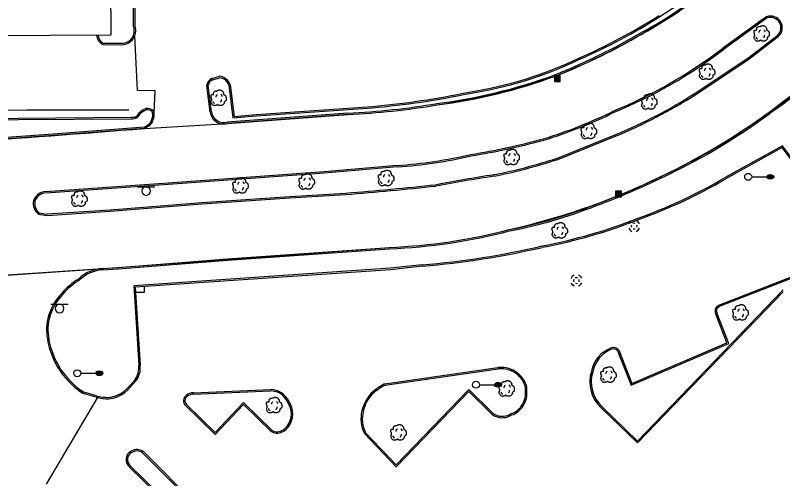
# Model space of a CAD drawing. Extents: x 2145380 to 2157287, y 139568 to 149130.
# Drawn here: x 2151138.3 to 2151469.5, y 143800.5 to 144000.4 of the extents above; entities that cross this region are included whole.
import ezdxf

# ---------------------------------------------------------------- set-up
doc = ezdxf.new("R2010")
doc.units = 0
for name, color, linetype in [('PR_PREVIOUSLY CONSTRUCTED', 7, 'Continuous'), ('TOPO_Asphalt', 7, 'Continuous'), ('TOPO_Building', 7, 'Continuous'), ('TOPO_Curb Back', 7, 'Continuous'), ('TOPO_DRAIN_Inlet Grate', 7, 'Continuous'), ('TOPO_DRAIN_Manhole', 7, 'Continuous'), ('TOPO_Light Pole', 7, 'Continuous'), ('TOPO_Misc', 7, 'Continuous'), ('TOPO_Sign', 7, 'Continuous'), ('TOPO_Tree', 7, 'Continuous'), ('TOPO_Wall Freestanding', 7, 'Continuous')]:
    doc.layers.add(name, color=color, linetype=linetype)

# ---------------------------------------------------------------- blocks, each defined once
blk = doc.blocks.new('CB')
at = {"layer": 'TOPO_Misc'}
for p, q in [((-3.08, 2.99), (3.24, 2.99)), ((-3.08, 2.68), (3.24, 2.68)), ((-3.08, 2.36), (3.24, 2.36)), ((-3.08, 2.05), (3.24, 2.05)), ((-3.08, 1.73), (3.24, 1.73)), ((-3.08, 1.4), (3.24, 1.4)), ((-3.08, 1.1), (3.24, 1.1)), ((-3.08, 0.77), (3.24, 0.77)), ((-3.08, 0.46), (3.24, 0.46)), ((-3.08, 0.14), (3.24, 0.14)), ((-3.08, -0.17), (3.24, -0.17)), ((-3.08, -0.48), (3.24, -0.48)), ((-3.08, -0.8), (3.24, -0.8)), ((-3.08, -1.11), (3.26, -1.11)), ((-3.08, -1.43), (3.26, -1.43)), ((-3.08, -1.75), (3.26, -1.75)), ((-3.08, -2.07), (3.26, -2.07)), ((-3.08, -2.39), (3.26, -2.39)), ((-3.08, -2.7), (3.26, -2.7)), ((-3.08, -3.02), (3.26, -3.02))]:
    blk.add_line(p, q, dxfattribs=at)
blk.add_lwpolyline([(3.26, -3.29), (3.24, 3.05), (-3.09, 3.04), (-3.08, -3.3), (3.26, -3.29)], dxfattribs=at)
blk = doc.blocks.new('LP')
at = {"layer": 'TOPO_Light Pole'}
blk.add_line((3.81, 0), (20.32, 0), dxfattribs=at)
for points in [[(20.32, 0), (27.94, 0)], [(20.32, 0), (23.5, 0)], [(20.83, 1.27), (27.43, 1.27)], [(20.83, 1.27), (23.5, 1.27)], [(23.71, 1.27), (27.43, 1.27)], [(23.71, 0), (27.94, 0)], [(20.83, -1.27), (27.43, -1.27)], [(20.83, -1.27), (23.5, -1.27)], [(23.71, -1.27), (27.43, -1.27)]]:
    blk.add_lwpolyline(points, dxfattribs=at)
blk.add_circle((0, 0), 3.81, dxfattribs=at)
blk.add_ellipse((24.13, 0), major_axis=(3.81, 0), ratio=0.666667, dxfattribs=at)
blk = doc.blocks.new('MHEXST')
at = {"layer": 'TOPO_DRAIN_Manhole'}
for centre, radius, start, end in [((-0.1, 0.3), 12.7, 112.9748, 158.2636), ((-0.1, 0.1), 6.35, 157.9722, 204.161), ((-0.1, 0.1), 6.35, 66.1941, 113.691), ((-0.1, 0.3), 12.7, 22.0744, 68.6991), ((-0.1, 0.1), 6.35, 336.8023, 21.4046), ((-0.1, 0.3), 12.7, 202.6921, 248.1938), ((-0.1, 0.1), 6.35, 248.5791, 293.1995), ((-0.1, 0.3), 12.7, 291.7963, 337.3032)]:
    blk.add_arc(centre, radius, start, end, dxfattribs=at)
blk = doc.blocks.new('TREE')
at = {"layer": 'TOPO_Tree'}
for points in [[(-14.1, -0.4), (-14.2, 0.5), (-14.4, 1.4), (-14.6, 2.3), (-14.8, 3.2), (-15.5, 4), (-15.7, 4.9), (-15.8, 5.6), (-15.7, 6.3), (-15.7, 7), (-15.6, 7.9), (-15.7, 8.8), (-15.1, 9.7), (-14.6, 10.4), (-13.8, 10.5), (-13, 10.7), (-12.2, 11), (-11.1, 10), (-10.4, 10.7), (-9.4, 11.7), (-10.3, 13.3), (-9.8, 14.4), (-9.6, 15.1), (-9.3, 15.9), (-8.8, 16.5), (-8.2, 17.3), (-7.5, 17.7), (-6.7, 18.1), (-6.1, 18.4), (-5.6, 18.6), (-5.1, 18.7), (-4.5, 18.7), (-4, 18.5), (-3.5, 18.1)], [(-3.5, 17.6), (-3.1, 18.3), (-2.6, 18.8), (-1.9, 19.2), (-1, 19.7), (-0.2, 20), (0.7, 20.2), (1.6, 20.5), (2.5, 20.8), (3.4, 20.8), (4.1, 20.7), (4.8, 20.5), (5.5, 20.2), (6.4, 19.9), (7.3, 19.7), (8.2, 19.2), (9.4, 18.4), (10, 17.2), (10.8, 16), (11.2, 15.3), (11.6, 14.6), (11.9, 13.9), (12.2, 13.1), (11.4, 12), (11.9, 11.2), (12, 11), (12.2, 10.9), (12.4, 10.7), (12.9, 10.4), (13.5, 10), (14, 9.7), (14.7, 9.2), (15.4, 8.7), (16.1, 8.1), (16.7, 7.5), (16.9, 6.7), (17.1, 6), (17.6, 4.4), (17.7, 2.8), (17.7, 1.2), (17.7, -0.2), (17.8, -2.2), (16.6, -3), (15.5, -3.8), (14.3, -4.6), (13.2, -5.3)], [(13.2, -5.3), (13.3, -5.8), (13.4, -6.3), (13.4, -6.7), (13.8, -8.5), (12.2, -10), (10.8, -11.5), (10, -12.3), (9.1, -12.8), (8.2, -13.1), (6, -13.8), (3.3, -13.6), (1.3, -13.1), (0.5, -12.9), (-0.1, -11.4), (-0.8, -11.5), (-2, -11.6), (-3.3, -12.8), (-4.5, -13.1), (-6.1, -13.5), (-7.8, -14), (-9.3, -13.6), (-11.4, -13.1), (-12.8, -11.4), (-14.1, -9.4), (-15.3, -7.3), (-15.6, -5.1), (-15.1, -3), (-14.9, -1.9), (-13.9, -0.8), (-13.5, 0.1)], [(-4.2, 5.1), (-4.5, 6.1), (-4.3, 7.2), (-3.8, 8.2), (-3.3, 9.3), (-2.7, 10.3), (-1.6, 11)], [(5.9, 11.2), (6.5, 10.7), (7, 10.2), (7.4, 9.5), (7.9, 8.6), (8.3, 7.6), (8.5, 6.6)], [(-11.4, -4.5), (-11.5, -5.4), (-11, -6.3), (-10.1, -7.2), (-9.3, -8), (-8.5, -8.3), (-7.7, -8.1)], [(4.8, -6.3), (5.7, -5.7), (6.3, -4.9), (6.8, -3.9), (7.4, -2.8), (7.6, -1.7), (7.5, -0.6)]]:
    blk.add_open_spline(points, degree=3, dxfattribs=at)

msp = doc.modelspace()

# ---------------------------------------------------------------- linework, layer by layer
at = {"layer": 'PR_PREVIOUSLY CONSTRUCTED'}
for p, q in [((2151460.25, 143998.25), (2151443.56, 143986.16)), ((2151462.54, 143999.82), (2151460.25, 143998.25)), ((2151454.83, 143981.52), (2151467.71, 143991.4)), ((2151431.98, 143966.27), (2151454.83, 143981.52)), ((2151229.87, 143953.79), (2151281.82, 143957.63)), ((2151194.07, 143951.64), (2151229.87, 143953.79)), ((2151372.47, 143938.26), (2151397.64, 143948.38)), ((2151303.17, 143935.64), (2151271.6, 143932.97)), ((2151271.6, 143932.97), (2151210.23, 143928.46)), ((2151210.23, 143928.46), (2151153.53, 143924.38)), ((2151153.53, 143924.38), (2151150.6, 143924.26)), ((2151256.74, 143921.64), (2151280.94, 143923.13)), ((2151179.2, 143915.9), (2151218.87, 143919.07)), ((2151218.87, 143919.07), (2151256.74, 143921.64)), ((2151152.03, 143914.11), (2151179.2, 143915.9)), ((2151174.26, 143890.99), (2151299.77, 143900.32)), ((2151116.82, 143887.18), (2151175.9, 143891.19))]:
    msp.add_line(p, q, dxfattribs=at)
for centre, radius, start, end in [((2151275.44, 144218.67), 262.63, 291.4318, 308.3128), ((2151464.26, 143995.08), 5.04, 313.2086, 109.9324), ((2151316.68, 144152.72), 209.38, 292.419, 307.2996), ((2151283.78, 144207.38), 306.95, 282.7368, 310.9658), ((2151274.28, 144261.65), 303.4, 278.7298, 288.6691), ((2151310.13, 144158.35), 227.47, 292.6241, 302.3895), ((2151266.16, 144285.55), 328.29, 272.7345, 279.4977), ((2151308.89, 144136.39), 197.72, 286.8711, 296.3127), ((2150657.5, 150598.95), 6668.94, 273.918164, 274.614895), ((2151289.12, 144227.53), 290.77, 279.0639, 285.3885), ((2151289.63, 144134.63), 199.45, 273.8922, 283.1265), ((2151292.82, 144185.51), 259.76, 281.5523, 287.8551), ((2151485.44, 143028.82), 913.08, 98.8579, 100.44987), ((2151170.66, 145318.84), 1400.05, 274.51768, 276.11637), ((2151151.72, 143918.47), 5.9, 100.995, 160.6351), ((2151151.91, 143919.24), 5.87, 168.4122, 231.6784), ((2151157.51, 143966.92), 53.1, 259.9707, 264.0796), ((2151290.21, 144142.78), 242.65, 272.2584, 284.6209)]:
    msp.add_arc(centre, radius, start, end, dxfattribs=at)
at = {"layer": 'TOPO_Asphalt'}
for p, q in [((2151090.19, 143885.41), (2151174.26, 143890.99)), ((2151173.89, 143835.78), (2151151.59, 143798.21))]:
    msp.add_line(p, q, dxfattribs=at)
msp.add_lwpolyline([(2151198.16, 143958.17), (2151198.65, 143967.89), (2151190.96, 143968.02), (2151189.81, 143991.55)], dxfattribs=at)
at = {"layer": 'TOPO_Building'}
msp.add_lwpolyline([(2151028.03, 144261.25), (2151026.8, 144597.19), (2151106.67, 144597.48), (2151107.88, 144265.9), (2151162.47, 144211.25), (2151162.67, 144172.14), (2151163.88, 144172.12), (2151164.17, 144162.02), (2151178.31, 144162.06), (2151179.52, 143991.89), (2151022.38, 143991.01), (2151021.93, 144001.27), (2151000.15, 144000.6), (2150999.79, 144018.8), (2151022.41, 144019.1), (2151020.96, 144161.16), (2151064.57, 144161.48), (2151063.81, 144206.86), (2151028.03, 144261.26)], dxfattribs=at)
at = {"layer": 'TOPO_Curb Back'}
for p, q in [((2151416.5, 143999.91), (2151424.17, 144005.02)), ((2151460.25, 143998.25), (2151443.56, 143986.16)), ((2151462.54, 143999.82), (2151460.25, 143998.25)), ((2151462.81, 143999.28), (2151460.6, 143997.76)), ((2151460.6, 143997.76), (2151443.92, 143985.68)), ((2151454.48, 143982.01), (2151467.32, 143991.86)), ((2151454.83, 143981.52), (2151467.71, 143991.4)), ((2151431.66, 143966.77), (2151454.48, 143982.01)), ((2151431.98, 143966.27), (2151454.83, 143981.52)), ((2151223.14, 143973.16), (2151226.43, 143974.11)), ((2151223.34, 143972.6), (2151226.48, 143973.51)), ((2151222.33, 143958.71), (2151220.92, 143970.35)), ((2151222.92, 143958.79), (2151221.53, 143970.33)), ((2151230.41, 143970.26), (2151232.18, 143956.13)), ((2151231, 143970.38), (2151232.71, 143956.78)), ((2151281.79, 143958.23), (2151229.77, 143954.38)), ((2151242.29, 143957.63), (2151292.33, 143961.09)), ((2151242.33, 143957.04), (2151292.38, 143960.49)), ((2151281.82, 143957.63), (2151229.87, 143953.79)), ((2151232.18, 143956.13), (2151242.33, 143957.04)), ((2151232.71, 143956.78), (2151242.29, 143957.63)), ((2151372.26, 143938.82), (2151397.41, 143948.94)), ((2151372.47, 143938.26), (2151397.64, 143948.38)), ((2151303.17, 143935.64), (2151271.6, 143932.97)), ((2151303.21, 143935.04), (2151271.65, 143932.38)), ((2151271.6, 143932.97), (2151210.23, 143928.46)), ((2151271.65, 143932.38), (2151210.27, 143927.86)), ((2151210.23, 143928.46), (2151153.53, 143924.38)), ((2151210.27, 143927.86), (2151153.56, 143923.78)), ((2151153.53, 143924.38), (2151150.6, 143924.26)), ((2151153.56, 143923.78), (2151150.67, 143923.66)), ((2151218.83, 143919.67), (2151256.7, 143922.24)), ((2151256.7, 143922.24), (2151280.89, 143923.73)), ((2151256.74, 143921.64), (2151280.94, 143923.13)), ((2151179.16, 143916.49), (2151218.83, 143919.67)), ((2151179.2, 143915.9), (2151218.87, 143919.07)), ((2151218.87, 143919.07), (2151256.74, 143921.64)), ((2151152.03, 143914.11), (2151179.2, 143915.9)), ((2151152.05, 143914.71), (2151179.16, 143916.49)), ((2151441.95, 143875.42), (2151481.27, 143890.79)), ((2151442.23, 143874.88), (2151481.42, 143890.2)), ((2151469.62, 143882.02), (2151406.79, 143816.77)), ((2151469.62, 143881.16), (2151406.81, 143815.92)), ((2151441.08, 143874.84), (2151441.95, 143875.42)), ((2151446.21, 143858.81), (2151441.05, 143872.12)), ((2151441.46, 143874.37), (2151442.23, 143874.88)), ((2151445.44, 143859.14), (2151440.49, 143871.89)), ((2151404.11, 143840.83), (2151446.21, 143858.81)), ((2151404.44, 143841.63), (2151445.44, 143859.14)), ((2151398.35, 143855.57), (2151398.8, 143854.29)), ((2151398.88, 143855.86), (2151399.36, 143854.5)), ((2151398.8, 143854.29), (2151404.11, 143840.83)), ((2151399.36, 143854.5), (2151404.44, 143841.63)), ((2151300.75, 143841.88), (2151346.58, 143848.52)), ((2151300.84, 143841.29), (2151346.64, 143847.92)), ((2151215.19, 143837.57), (2151248.46, 143839.02)), ((2151297.65, 143841.38), (2151300.75, 143841.88)), ((2151297.84, 143840.8), (2151300.84, 143841.29)), ((2151334.08, 143838.93), (2151302.69, 143806.5)), ((2151344.05, 143829.02), (2151334.08, 143838.93)), ((2151215.18, 143836.97), (2151248.47, 143838.42)), ((2151334.09, 143838.08), (2151302.69, 143805.63)), ((2151343.63, 143828.59), (2151334.09, 143838.08)), ((2151224.54, 143820.44), (2151212.15, 143832.57)), ((2151236.82, 143833.33), (2151224.54, 143820.44)), ((2151236.83, 143832.47), (2151224.56, 143819.58)), ((2151249.08, 143821.33), (2151236.82, 143833.33)), ((2151248.72, 143820.85), (2151236.83, 143832.47)), ((2151224.56, 143819.58), (2151211.75, 143832.13)), ((2151406.81, 143815.92), (2151391.17, 143831.07)), ((2151406.79, 143816.77), (2151391.58, 143831.51)), ((2151302.69, 143805.63), (2151288.97, 143820.01)), ((2151302.69, 143806.5), (2151289.47, 143820.36))]:
    msp.add_line(p, q, dxfattribs=at)
for points in [[(2151189.36, 143995.61), (2151189.07, 144039.88), (2151188.75, 144111.46), (2151188.46, 144160.29), (2151188.56, 144164.63), (2151188.42, 144173.91), (2151188.42, 144174.37), (2151170.85, 144203.05), (2151166.32, 144211.46), (2151152.48, 144224.93)], [(2151189.96, 143995.71), (2151189.67, 144039.88), (2151189.35, 144111.47), (2151189.06, 144160.28), (2151189.16, 144164.63), (2151189.02, 144173.91), (2151189.02, 144174.54), (2151171.37, 144203.34), (2151166.8, 144211.83), (2151152.9, 144225.36)], [(2151176.24, 143988.41), (2151184.24, 143988.34)], [(2151176.09, 143987.81), (2151184.24, 143987.73)], [(2150998.08, 143958.28), (2151024.84, 143958.55), (2151046.45, 143958.93), (2151050.76, 143955.46), (2151079.16, 143955.69), (2151139.63, 143956.03), (2151188.16, 143956.42), (2151189.1, 143956.42)], [(2150998.09, 143957.68), (2151024.85, 143957.95), (2151046.24, 143958.32), (2151050.55, 143954.85), (2151079.17, 143955.09), (2151139.64, 143955.43), (2151188.16, 143955.82), (2151189.07, 143955.82)], [(2151194.02, 143952.24), (2151154.65, 143949.17), (2151118.52, 143946.6), (2151113.28, 143946.21)], [(2151194.07, 143951.64), (2151154.7, 143948.58), (2151118.56, 143946), (2151114.12, 143945.67)], [(2151481.87, 143927.5), (2151469.41, 143944.16), (2151444.32, 143930.28)], [(2151481.41, 143927.12), (2151469.25, 143943.38), (2151444.62, 143929.76)], [(2151175.9, 143891.19), (2151182.59, 143891.57), (2151189.96, 143892.25), (2151229.82, 143895.36), (2151299.77, 143900.32)], [(2151175.94, 143890.59), (2151182.64, 143890.98), (2151190.01, 143891.66), (2151229.86, 143894.77), (2151299.8, 143899.72)], [(2151313.94, 143892.82), (2151300.11, 143891.27)], [(2151314, 143892.23), (2151300.18, 143890.68)], [(2151300.12, 143891.27), (2151189.42, 143883.7), (2151191.57, 143849.46)], [(2151300.16, 143890.67), (2151190.05, 143883.14), (2151192.16, 143849.52)], [(2151189.81, 143843.06), (2151186.4, 143839.23), (2151185.11, 143838.14)], [(2151190.27, 143842.68), (2151186.82, 143838.79), (2151185.49, 143837.67)], [(2151173.2, 143835.63), (2151168.18, 143837.09)], [(2151173.36, 143836.21), (2151168.4, 143837.66)], [(2151216.29, 143788.56), (2151193.21, 143811.72)], [(2151216.72, 143788.98), (2151193.6, 143812.18)], [(2151188.03, 143805.98), (2151211.39, 143783.03)], [(2151187.61, 143805.55), (2151210.97, 143782.6)]]:
    msp.add_lwpolyline(points, dxfattribs=at)
for centre, radius, start, end in [((2151329.85, 144139.44), 166.25, 298.4358, 310.5231), ((2151329.85, 144139.44), 166.85, 298.4388, 310.52), ((2151283.8, 144207.51), 245.79, 293.4349, 302.5858), ((2151283.8, 144207.51), 246.39, 293.4375, 302.5871), ((2151464.26, 143995.08), 5.04, 313.2086, 109.9324), ((2151464.26, 143995.08), 4.44, 313.5819, 108.9785), ((2151184.15, 143993.84), 6.1, 270.8489, 17.9072), ((2151184.15, 143993.84), 5.5, 270.9213, 18.8463), ((2151178.29, 143992.19), 4.91, 184.2325, 243.3417), ((2151178.29, 143992.19), 4.31, 184.2325, 241.5451), ((2151259.58, 144251.13), 298.05, 291.9904, 300.0909), ((2151259.58, 144251.13), 298.65, 291.9886, 300.0892), ((2151316.68, 144152.72), 209.38, 292.419, 307.2996), ((2151316.68, 144152.72), 209.98, 292.4245, 307.2976), ((2151307.71, 144136.41), 171.16, 278.9147, 295.5581), ((2151307.71, 144136.41), 171.76, 278.9194, 295.5544), ((2151291.17, 144192.37), 231.84, 277.204, 290.1896), ((2151372.14, 144097.13), 165.87, 303.8735, 312.8859), ((2151372.14, 144097.13), 166.47, 303.8794, 312.8611), ((2151224.59, 143969.74), 3.72, 112.9061, 170.505), ((2151224.59, 143969.74), 3.12, 113.5271, 168.9859), ((2151225.95, 143968.86), 5.28, 16.8049, 84.7687), ((2151225.95, 143968.86), 4.68, 17.4069, 83.4209), ((2151291.17, 144192.37), 232.44, 277.207, 290.1919), ((2151257.05, 144342.8), 383.34, 275.2804, 281.6152), ((2151257.05, 144342.8), 383.94, 275.2794, 281.6131), ((2151310.13, 144158.35), 226.87, 292.6251, 302.3877), ((2151310.13, 144158.35), 227.47, 292.6241, 302.3895), ((2151266.16, 144285.55), 327.69, 272.7331, 279.4998), ((2151266.16, 144285.55), 328.29, 272.7345, 279.4977), ((2151197.5, 143952.6), 8.11, 110.1734, 146.7925), ((2151197.5, 143952.6), 7.51, 110.6646, 147.152), ((2151195.26, 143956.28), 3.97, 52.5837, 98.1902), ((2151195.26, 143956.28), 3.37, 54.6004, 97.1421), ((2151194.07, 143957.33), 3.58, 337.8464, 28.3369), ((2151194.07, 143957.33), 4.18, 338.6517, 30.2459), ((2151228.27, 143959.57), 6, 188.2022, 285.4761), ((2151228.27, 143959.57), 5.4, 188.273, 286.0859), ((2151308.89, 144136.39), 197.72, 286.8711, 296.3127), ((2151308.89, 144136.39), 198.32, 286.8689, 296.3068), ((2151313.37, 144158.98), 250.39, 295.9495, 307.1537), ((2151313.37, 144158.98), 250.99, 295.9509, 307.1497), ((2151189.26, 143958.39), 2.58, 265.7953, 318.2144), ((2151189.26, 143958.39), 1.98, 265.1924, 316.9727), ((2151192.25, 143956.99), 5.23, 327.2685, 348.8994), ((2151192.25, 143956.99), 5.83, 326.5125, 348.3355), ((2151187.61, 143963.9), 13.28, 298.2704, 312.8862), ((2151187.61, 143963.9), 13.88, 298.2704, 313.1935), ((2151289.12, 144227.53), 290.77, 279.0639, 285.3885), ((2151289.12, 144227.53), 291.37, 279.068, 285.39), ((2151289.63, 144134.63), 199.45, 273.8922, 283.1265), ((2151289.63, 144134.63), 200.05, 273.8936, 283.1204), ((2151292.82, 144185.51), 259.16, 281.5554, 287.8504), ((2151292.82, 144185.51), 259.76, 281.5523, 287.8551), ((2151281.41, 144210.43), 310.7, 290.1431, 297.0964), ((2151281.41, 144210.43), 311.3, 290.1447, 297.0953), ((2151485.44, 143028.82), 913.68, 98.85878, 100.44844), ((2151485.44, 143028.82), 913.08, 98.8579, 100.44987), ((2151335.73, 144114.86), 214.16, 289.4601, 300.4696), ((2151335.73, 144114.86), 214.76, 289.4631, 300.4675), ((2151170.66, 145318.84), 1399.45, 274.5179, 276.11544), ((2151170.66, 145318.84), 1400.05, 274.51768, 276.11637), ((2151151.72, 143918.47), 5.9, 100.995, 160.6351), ((2151151.72, 143918.47), 5.3, 101.4738, 160.1941), ((2151151.91, 143919.24), 5.87, 168.4122, 231.6784), ((2151151.91, 143919.24), 5.27, 168.8554, 230.0715), ((2151315.1, 144101.68), 197.08, 280.6307, 291.8362), ((2151157.51, 143966.92), 52.5, 260.1401, 264.0243), ((2151315.1, 144101.68), 197.68, 280.6368, 291.8336), ((2151157.51, 143966.92), 53.1, 259.9707, 264.0796), ((2151323.1, 144124.95), 228.03, 280.7423, 291.6075), ((2151323.1, 144124.95), 228.63, 280.7454, 291.6047), ((2151290.21, 144142.78), 242.65, 272.2584, 284.6209), ((2151290.21, 144142.78), 243.25, 272.2606, 284.6159), ((2151285.48, 144243.69), 352.02, 274.6386, 283.1574), ((2151285.48, 144243.69), 352.62, 274.6401, 283.1553), ((2151177.1, 143874.31), 16.93, 94.0601, 132.4263), ((2151177.1, 143874.31), 16.32, 94.0736, 132.604), ((2151184.93, 143856.93), 35.53, 122.7919, 138.512), ((2151184.93, 143856.93), 34.93, 122.7089, 138.534), ((2151175.18, 143864.1), 23.51, 135.8569, 166.3218), ((2151175.18, 143864.1), 22.91, 135.8223, 166.3175), ((2151442.94, 143872.94), 2.66, 134.2604, 203.1451), ((2151442.94, 143872.94), 2.06, 135.7402, 203.4088), ((2151173.88, 143864.54), 22.14, 166.6439, 180.3317), ((2151173.88, 143864.54), 21.54, 166.6491, 180.2997), ((2151182.66, 143865.76), 30.95, 182.49, 200.922), ((2151182.66, 143865.76), 30.35, 182.5114, 200.939), ((2151400.44, 143844.04), 13.82, 111.4096, 168.3499), ((2151400.44, 143844.04), 13.22, 111.4524, 168.4745), ((2151396.42, 143854.01), 3.07, 36.924, 109.5792), ((2151396.42, 143854.01), 2.47, 38.9423, 109.3609), ((2151185.04, 143865.59), 33.13, 199.1722, 228.2657), ((2151185.04, 143865.59), 32.53, 199.156, 228.311), ((2151182.92, 143848.39), 8.72, 322.2543, 7.0388), ((2151182.92, 143848.39), 9.32, 322.1269, 6.9262), ((2151347.58, 143834.79), 13.76, 65.9144, 94.1679), ((2151347.58, 143834.79), 13.16, 66.0343, 94.0749), ((2151346.47, 143835.37), 13.14, 35.4497, 60.563), ((2151346.46, 143835.37), 13.74, 35.4229, 60.6808), ((2151401.52, 143842.33), 15.29, 162.9021, 227.4337), ((2151401.52, 143842.33), 14.69, 162.7908, 227.4649), ((2151350.72, 143838.61), 7.8, 353.9957, 34.183), ((2151350.72, 143838.61), 8.4, 354.3294, 34.2294), ((2151175.65, 143852.84), 17.43, 223.4117, 244.6362), ((2151175.65, 143852.84), 16.82, 223.3253, 244.4755), ((2151248.3, 143830.19), 8.83, 24.9452, 88.956), ((2151310.39, 143816.82), 27.67, 117.4198, 131.95), ((2151310.39, 143816.83), 27.06, 117.6215, 131.8918), ((2151178.24, 143855.44), 20.44, 255.7302, 271.0314), ((2151178.24, 143855.44), 19.84, 255.7601, 270.9565), ((2151177.15, 143848.97), 13.45, 276.0501, 306.3154), ((2151177.15, 143848.98), 14.05, 275.9419, 306.3942), ((2151213.51, 143834.15), 2.68, 123.6069, 228.9357), ((2151213.51, 143834.15), 2.08, 122.0426, 229.3844), ((2151214.92, 143833.46), 4.12, 86.1878, 134.6937), ((2151214.92, 143833.46), 3.52, 85.6697, 135.6662), ((2151248.3, 143830.19), 8.23, 24.5585, 88.8298), ((2151304.48, 143825.85), 17.08, 137.4508, 166.5964), ((2151304.48, 143825.85), 16.48, 137.5514, 166.6018), ((2151349.48, 143837.27), 9.01, 321.3095, 3.3112), ((2151349.48, 143837.27), 9.61, 321.441, 3.0195), ((2151248.76, 143828.53), 8.67, 321.6836, 35.9062), ((2151248.76, 143828.53), 9.27, 321.8003, 35.5377), ((2151301.7, 143826.41), 14.25, 166.1937, 206.6732), ((2151301.7, 143826.41), 13.65, 166.1845, 206.3028), ((2151347.7, 143833), 5.4, 227.3924, 247.2243), ((2151350.04, 143836.08), 7.84, 286.8647, 325.5375), ((2151350.04, 143836.08), 8.44, 287.4346, 325.3851), ((2151347.7, 143833), 6, 227.2772, 247.1944), ((2151348.45, 143834.58), 7.75, 246.6569, 302.2056), ((2151348.45, 143834.58), 7.15, 246.6349, 302.8264), ((2151250.96, 143826.34), 5.6, 276.0894, 325.3255), ((2151250.96, 143826.34), 6.2, 275.8979, 325.1454), ((2151251.37, 143825.71), 5.54, 241.4029, 272.3298), ((2151251.37, 143825.71), 4.94, 242.3425, 272.1074), ((2151190.75, 143808.08), 4.99, 55.2771, 120.1443), ((2151190.75, 143808.08), 4.39, 55.9667, 120.3046), ((2151190.16, 143808.77), 4.1, 117.7929, 232.1475), ((2151190.16, 143808.77), 3.5, 117.5924, 232.1485)]:
    msp.add_arc(centre, radius, start, end, dxfattribs=at)
at = {"layer": 'TOPO_DRAIN_Inlet Grate'}
msp.add_lwpolyline([(2151193.9, 143883.38), (2151193.87, 143880.91), (2151190.2, 143880.79)], dxfattribs=at)
at = {"layer": 'TOPO_Sign'}
for points in [[(2151190.98, 143926.5), (2151198.47, 143926.5)], [(2151194.73, 143926.49), (2151194.73, 143926.49)], [(2151192.86, 143924.63), (2151192.86, 143924.63)], [(2151194.73, 143922.76), (2151194.73, 143922.76)], [(2151196.6, 143924.63), (2151196.6, 143924.63)], [(2151153.65, 143875.78), (2151161.15, 143875.78)], [(2151157.4, 143875.78), (2151157.4, 143875.78)], [(2151155.54, 143873.91), (2151155.54, 143873.91)], [(2151157.4, 143872.04), (2151157.4, 143872.04)], [(2151159.27, 143873.91), (2151159.27, 143873.91)]]:
    msp.add_lwpolyline(points, dxfattribs=at)
for centre, start, end in [((2151194.73, 143924.63), 90, 180), ((2151194.73, 143924.63), 360, 90), ((2151194.73, 143924.63), 180, 270), ((2151194.73, 143924.63), 270, 0), ((2151157.4, 143873.91), 90, 180), ((2151157.4, 143873.91), 360, 90), ((2151157.4, 143873.91), 180, 270), ((2151157.4, 143873.91), 270, 0)]:
    msp.add_arc(centre, 1.87, start, end, dxfattribs=at)
at = {"layer": 'TOPO_Wall Freestanding'}
msp.add_lwpolyline([(2151187.3, 143959.57), (2151143.39, 143959.46), (2151085.33, 143958.53), (2151052.01, 143958.45)], dxfattribs=at)

# ---------------------------------------------------------------- block references
at = {"layer": 'TOPO_DRAIN_Manhole', "xscale": 0.19685000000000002, "yscale": 0.19685000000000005}
for p in [(2151405.38, 143909.47), (2151380.48, 143885.96)]:
    msp.add_blockref('MHEXST', p, dxfattribs=at)
at = {"layer": 'TOPO_Light Pole', "xscale": 0.39370000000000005, "yscale": 0.3937000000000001}
for p in [(2151454.59, 143930.75), (2151165.05, 143846), (2151337.08, 143841.05)]:
    msp.add_blockref('LP', p, dxfattribs=at)
at = {"layer": 'TOPO_Misc', "xscale": 0.39370000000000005, "yscale": 0.3937000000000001}
for p in [(2151372.21, 143973.12), (2151398.58, 143923.41)]:
    msp.add_blockref('CB', p, dxfattribs=at)
at = {"layer": 'TOPO_Tree', "xscale": 0.19685000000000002, "yscale": 0.19685000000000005}
for p in [(2151460.2, 143991.95), (2151436.65, 143975.44), (2151225.83, 143964.16), (2151411.71, 143962.59), (2151385.64, 143949.89), (2151352.32, 143938.64), (2151263.87, 143928.05), (2151298.13, 143929.57), (2151235.28, 143926.38), (2151165.75, 143920.68), (2151373.06, 143906.98), (2151451.09, 143871.57), (2151394.08, 143844.75), (2151350.16, 143838.76), (2151249.81, 143831.61), (2151303.48, 143819.82)]:
    msp.add_blockref('TREE', p, dxfattribs=at)

doc.saveas('drawing.dxf')
